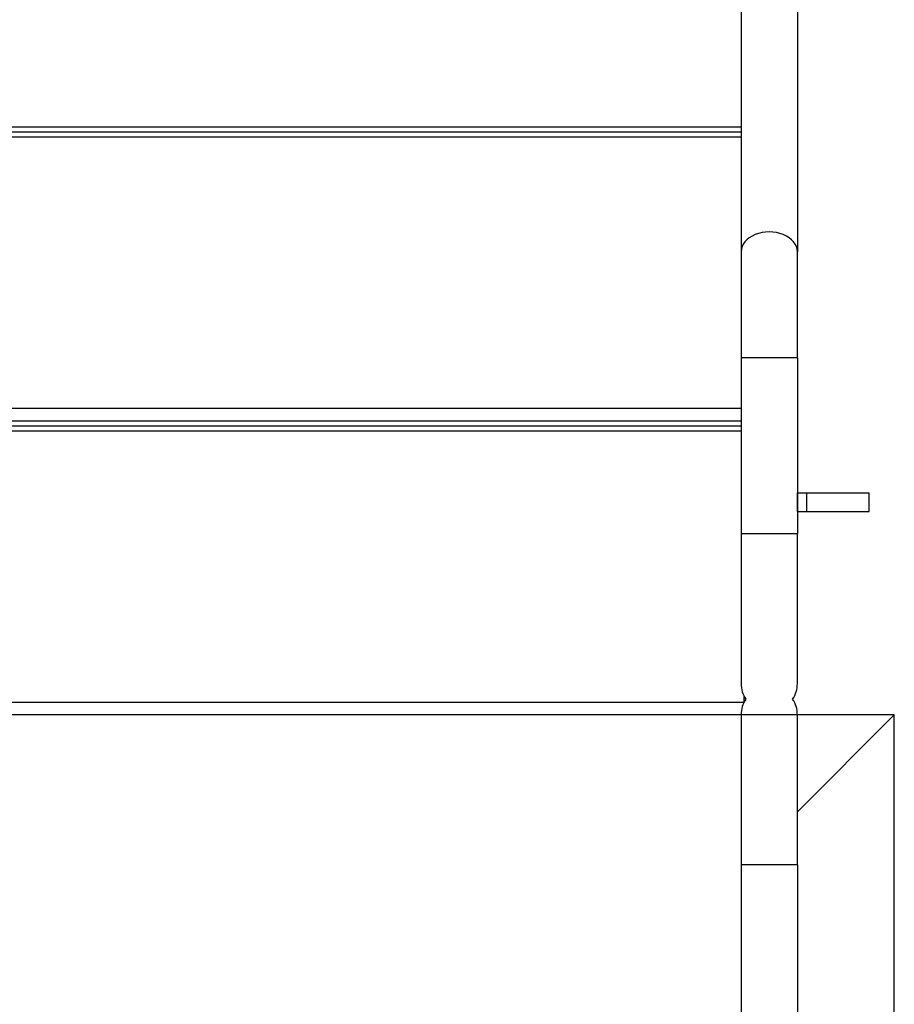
# Model space of a CAD drawing. Extents: x -89225 to 110569, y 13360 to 87647.
# Tile 357 of 478: x 40934 to 41633, y 85008 to 85795. Entities that reach past the tile are written whole.
import ezdxf

# ---------------------------------------------------------------- set-up
doc = ezdxf.new("R2010")
doc.units = 0
doc.layers.add('Beluchtingstank', color=253, linetype='Continuous')

# ---------------------------------------------------------------- blocks, each defined once
blk = doc.blocks.new('Bordes been 4 beluchtingstank')
for p, q in [((1281021.91, -850472.44), (1281021.91, -852452.64)), ((1281066.91, -852074), (1281066.91, -852452.64)), ((1280266.91, -852352.72), (1281021.91, -852352.72)), ((1280266.91, -852356.72), (1281021.91, -852356.72)), ((1280266.91, -852360.72), (1281021.91, -852360.72)), ((1281021.91, -852452.64), (1281021.91, -852537.5)), ((1281066.91, -852537.5), (1281066.91, -852452.64)), ((1281066.91, -852537.5), (1281021.91, -852537.5)), ((1281021.91, -852537.5), (1281021.91, -852677.79)), ((1281066.91, -852537.5), (1281021.91, -852537.5)), ((1281066.91, -852537.5), (1281066.91, -852677.79)), ((1280266.91, -852577.72), (1281021.91, -852577.72)), ((1280266.91, -852587.72), (1281021.91, -852587.72)), ((1280266.91, -852591.72), (1281021.91, -852591.72)), ((1280266.91, -852595.72), (1281021.91, -852595.72)), ((1281066.91, -852645.29), (1281074.41, -852645.29)), ((1281066.91, -852660.29), (1281066.91, -852645.29)), ((1281074.41, -852645.29), (1281124.41, -852645.29)), ((1281074.41, -852660.29), (1281074.41, -852645.29)), ((1281124.41, -852660.29), (1281124.41, -852645.29)), ((1281066.91, -852660.29), (1281074.41, -852660.29)), ((1281074.41, -852660.29), (1281124.41, -852660.29)), ((1281021.91, -852677.79), (1281066.91, -852677.79)), ((1281021.91, -852677.79), (1281021.91, -852797.79)), ((1281021.91, -852677.79), (1281066.91, -852677.79)), ((1281066.91, -852797.79), (1281066.91, -852677.79)), ((1281024.41, -852812.48), (1281024.41, -852808.1)), ((1280264.53, -852812.72), (1281024.3, -852812.72)), ((1281021.91, -852822.79), (1281021.91, -852942.79)), ((1281144.41, -852822.79), (1281066.91, -852900.29)), ((1281066.91, -852942.79), (1281066.91, -852822.79)), ((1281066.91, -852942.79), (1281021.91, -852942.79)), ((1281021.91, -852942.79), (1281021.91, -860502.79)), ((1281066.91, -852942.79), (1281021.91, -852942.79)), ((1281066.91, -852942.79), (1281066.91, -860502.79))]:
    blk.add_line(p, q)
blk.add_lwpolyline([(1281144.41, -853822.79), (1281144.41, -852822.79), (1280144.41, -852822.79)])
for centre, start, end in [((1281044.41, -852797.79), 180, 213.74902), ((1281044.41, -852797.79), 180, 213.74902), ((1281044.41, -852797.79), 326.25098, 0), ((1281044.41, -852797.79), 326.25098, 0), ((1281044.41, -852822.79), 146.25101, 180), ((1281044.41, -852822.79), 146.25101, 180), ((1281044.41, -852822.79), 0, 33.74899), ((1281044.41, -852822.79), 0, 33.74899)]:
    blk.add_arc(centre, 22.5, start, end)
blk.add_ellipse((1281044.41, -852452.64), major_axis=(22.5, 0), ratio=0.707107, start_param=0, end_param=3.141593)
blk.add_ellipse((1281044.41, -852452.64), major_axis=(22.5, 0), ratio=0.707107, start_param=0, end_param=3.141593)

msp = doc.modelspace()

# ---------------------------------------------------------------- block references
at = {"layer": 'Beluchtingstank', "lineweight": 9, "ltscale": 0.01}
msp.add_blockref('Bordes been 4 beluchtingstank', (-1239510.95, 938062.2), dxfattribs=at)

doc.saveas('drawing.dxf')
